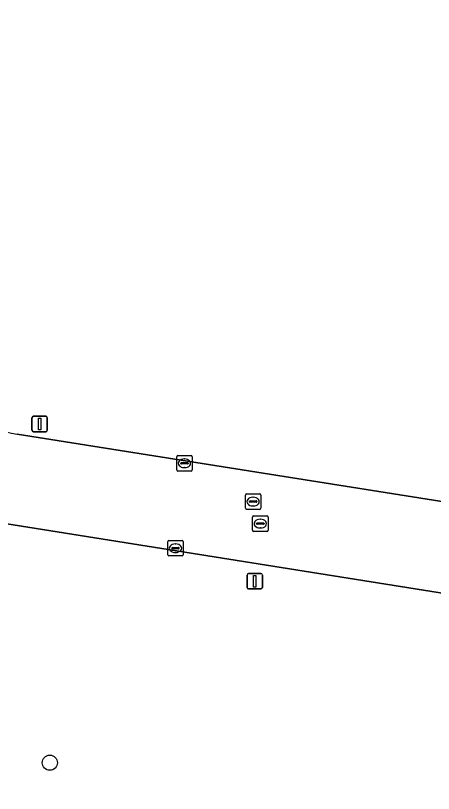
# Model space of a CAD drawing. Extents: x 154324 to 155744, y 382937 to 384188.
# Drawn here: x 155241.4 to 155268.4, y 383378 to 383428.4 of the extents above; entities that cross this region are included whole.
import ezdxf

# ---------------------------------------------------------------- set-up
doc = ezdxf.new("R2010")
doc.units = 0
for name, color, linetype in [('IMGEO_Boom', 7, 'Continuous'), ('IMGEO_Groenvoorziening', 7, 'Continuous'), ('IMGEO_Kolk', 7, 'Continuous'), ('IMGEO_Lichtmast', 7, 'Continuous'), ('IMGEO_Rijbaan_lokaal_gesloten', 7, 'Continuous'), ('IMGEO_Rioolput', 7, 'Continuous')]:
    doc.layers.add(name, color=color, linetype=linetype)

msp = doc.modelspace()

# ---------------------------------------------------------------- linework, layer by layer
at = {"layer": 'IMGEO_Boom'}
msp.add_circle((155243.57, 383380.008), 0.489, dxfattribs=at)
at = {"layer": 'IMGEO_Groenvoorziening'}
for points in [[(155241.462, 383401.286), (155286.115, 383394.2), (155322.727, 383388.39), (155323.037, 383390.342), (155326.654, 383413.134), (155328.096, 383422.22), (155333.894, 383463.145)], [(155358.814, 383365.632), (155360.106, 383374.508), (155360.327, 383375.705), (155360.426, 383376.464), (155295.925, 383386.713), (155295.512, 383384.113), (155295.052, 383381.177), (155292.112, 383381.637), (155292.571, 383384.573), (155292.985, 383387.18), (155280.782, 383389.119), (155238.742, 383395.799)]]:
    msp.add_lwpolyline(points, dxfattribs=at)
msp.add_arc((155244.218, 383417.387), 16.335, 249.5942, 260.2884, dxfattribs=at)
at = {"layer": 'IMGEO_Kolk'}
for p, q in [((155251.787, 383398.973), (155251.787, 383399.825)), ((155251.862, 383399.899), (155252.714, 383399.899)), ((155252.788, 383399.825), (155252.788, 383398.973)), ((155252.046, 383399.393), (155252.046, 383399.405)), ((155252.484, 383399.356), (155252.086, 383399.356)), ((155252.089, 383399.442), (155252.487, 383399.442)), ((155252.275, 383399.679), (155252.3, 383399.679)), ((155252.53, 383399.405), (155252.53, 383399.393)), ((155252.714, 383398.899), (155251.862, 383398.899)), ((155252.298, 383399.119), (155252.273, 383399.119)), ((155251.206, 383393.472), (155251.206, 383394.324)), ((155251.281, 383394.398), (155252.133, 383394.398)), ((155252.207, 383394.324), (155252.207, 383393.472)), ((155251.465, 383393.892), (155251.465, 383393.904)), ((155251.903, 383393.855), (155251.505, 383393.855)), ((155251.508, 383393.941), (155251.906, 383393.941)), ((155251.694, 383394.178), (155251.719, 383394.178)), ((155251.949, 383393.904), (155251.949, 383393.892)), ((155252.133, 383393.398), (155251.281, 383393.398)), ((155251.717, 383393.618), (155251.692, 383393.618))]:
    msp.add_line(p, q, dxfattribs=at)
for points in [[(155251.787, 383398.973), (155251.787, 383399.825)], [(155251.862, 383399.899), (155252.714, 383399.899)], [(155252.788, 383399.825), (155252.788, 383398.973)], [(155252.714, 383398.899), (155251.862, 383398.899)], [(155251.206, 383393.472), (155251.206, 383394.324)], [(155251.281, 383394.398), (155252.133, 383394.398)], [(155252.207, 383394.324), (155252.207, 383393.472)], [(155252.133, 383393.398), (155251.281, 383393.398)]]:
    msp.add_lwpolyline(points, dxfattribs=at)
for centre, radius, start, end in [((155251.864, 383399.823), 0.0765, 91.552, 178.448), ((155251.864, 383399.823), 0.0765, 91.552, 178.448), ((155252.712, 383399.823), 0.0765, 1.552, 88.448), ((155252.712, 383399.823), 0.0765, 1.552, 88.448), ((155252.086, 383399.402), 0.0403, 85.8775, 175.7526), ((155252.083, 383399.392), 0.0366, 178.938, 274.7102), ((155252.487, 383399.399), 0.043, 264.8664, 352.4533), ((155252.491, 383399.404), 0.0386, 1.7309, 96.639), ((155251.864, 383398.975), 0.0765, 181.552, 268.448), ((155251.864, 383398.975), 0.0765, 181.552, 268.448), ((155252.712, 383398.975), 0.0765, 271.552, 358.448), ((155252.712, 383398.975), 0.0765, 271.552, 358.448), ((155251.283, 383394.322), 0.0765, 91.552, 178.448), ((155251.283, 383394.322), 0.0765, 91.552, 178.448), ((155252.131, 383394.322), 0.0765, 1.552, 88.448), ((155252.131, 383394.322), 0.0765, 1.552, 88.448), ((155251.505, 383393.901), 0.0403, 85.8775, 175.7526), ((155251.502, 383393.891), 0.0366, 178.938, 274.7102), ((155251.906, 383393.898), 0.043, 264.8664, 352.4533), ((155251.91, 383393.903), 0.0386, 1.7309, 96.639), ((155251.283, 383393.474), 0.0765, 181.552, 268.448), ((155251.283, 383393.474), 0.0765, 181.552, 268.448), ((155252.131, 383393.474), 0.0765, 271.552, 358.448), ((155252.131, 383393.474), 0.0765, 271.552, 358.448)]:
    msp.add_arc(centre, radius, start, end, dxfattribs=at)
for centre, major_axis, ratio, start_param, end_param in [((155252.274, 383399.399), (-0.387, 0.002), 0.722429, 4.712389, 7.853982), ((155252.299, 383399.399), (-0.39, 0.002), 0.717154, 1.570796, 4.712389), ((155251.693, 383393.898), (-0.387, 0.002), 0.722429, 4.712389, 7.853982), ((155251.718, 383393.898), (-0.39, 0.002), 0.717154, 1.570796, 4.712389)]:
    msp.add_ellipse(centre, major_axis=major_axis, ratio=ratio, start_param=start_param, end_param=end_param, dxfattribs=at)
at = {"layer": 'IMGEO_Lichtmast'}
for p, q in [((155242.411, 383401.545), (155242.411, 383402.345)), ((155242.411, 383402.345), (155242.411, 383401.545)), ((155242.511, 383402.445), (155243.301, 383402.445)), ((155243.301, 383402.445), (155242.511, 383402.445)), ((155243.401, 383402.345), (155243.401, 383401.545)), ((155243.401, 383401.545), (155243.401, 383402.345)), ((155243.301, 383401.445), (155242.511, 383401.445)), ((155242.511, 383401.445), (155243.301, 383401.445)), ((155256.445, 383392.261), (155257.235, 383392.261)), ((155257.235, 383392.261), (155256.445, 383392.261)), ((155256.345, 383391.361), (155256.345, 383392.161)), ((155256.345, 383392.161), (155256.345, 383391.361)), ((155257.335, 383392.161), (155257.335, 383391.361)), ((155257.335, 383391.361), (155257.335, 383392.161)), ((155257.235, 383391.261), (155256.445, 383391.261)), ((155256.445, 383391.261), (155257.235, 383391.261))]:
    msp.add_line(p, q, dxfattribs=at)
for points in [[(155242.831, 383402.32), (155242.981, 383402.32), (155242.981, 383401.57), (155242.831, 383401.57), (155242.831, 383402.32)], [(155256.765, 383392.136), (155256.915, 383392.136), (155256.915, 383391.386), (155256.765, 383391.386), (155256.765, 383392.136)]]:
    msp.add_lwpolyline(points, dxfattribs=at)
for centre, start, end in [((155242.511, 383402.345), 90, 180), ((155242.511, 383402.345), 90, 180), ((155243.301, 383402.345), 0, 90), ((155243.301, 383402.345), 360, 90), ((155242.511, 383401.545), 180, 270), ((155242.511, 383401.545), 180, 270), ((155243.301, 383401.545), 270, 0), ((155243.301, 383401.545), 270, 0), ((155256.445, 383392.161), 90, 180), ((155256.445, 383392.161), 90, 180), ((155257.235, 383392.161), 0, 90), ((155257.235, 383392.161), 360, 90), ((155256.445, 383391.361), 180, 270), ((155256.445, 383391.361), 180, 270), ((155257.235, 383391.361), 270, 0), ((155257.235, 383391.361), 270, 0)]:
    msp.add_arc(centre, 0.1, start, end, dxfattribs=at)
at = {"layer": 'IMGEO_Rijbaan_lokaal_gesloten'}
for points in [[(155322.727, 383388.39), (155286.115, 383394.2), (155241.462, 383401.286)], [(155238.742, 383395.799), (155280.782, 383389.119), (155292.985, 383387.18), (155295.925, 383386.713), (155360.426, 383376.464), (155366.366, 383375.502), (155368.377, 383375.447), (155369.374, 383375.593), (155371.331, 383376.087), (155374.899, 383377.537), (155376.703, 383378.478), (155378.429, 383379.542)]]:
    msp.add_lwpolyline(points, dxfattribs=at)
msp.add_arc((155244.218, 383417.387), 16.335, 249.5942, 260.2884, dxfattribs=at)
at = {"layer": 'IMGEO_Rioolput'}
for p, q in [((155256.231, 383396.491), (155256.231, 383397.343)), ((155256.306, 383397.417), (155257.158, 383397.417)), ((155257.232, 383397.343), (155257.232, 383396.491)), ((155256.49, 383396.911), (155256.49, 383396.923)), ((155256.928, 383396.874), (155256.53, 383396.874)), ((155256.533, 383396.96), (155256.931, 383396.96)), ((155256.719, 383397.197), (155256.744, 383397.197)), ((155256.974, 383396.923), (155256.974, 383396.911)), ((155257.158, 383396.417), (155256.306, 383396.417)), ((155256.742, 383396.637), (155256.717, 383396.637)), ((155256.7, 383395.066), (155256.7, 383395.918)), ((155256.775, 383395.992), (155257.627, 383395.992)), ((155257.188, 383395.772), (155257.213, 383395.772)), ((155257.701, 383395.918), (155257.701, 383395.066)), ((155256.959, 383395.486), (155256.959, 383395.498)), ((155257.397, 383395.449), (155256.999, 383395.449)), ((155257.002, 383395.535), (155257.4, 383395.535)), ((155257.443, 383395.498), (155257.443, 383395.486)), ((155257.627, 383394.992), (155256.775, 383394.992)), ((155257.211, 383395.212), (155257.186, 383395.212))]:
    msp.add_line(p, q, dxfattribs=at)
for points in [[(155256.231, 383396.491), (155256.231, 383397.343)], [(155256.306, 383397.417), (155257.158, 383397.417)], [(155257.232, 383397.343), (155257.232, 383396.491)], [(155257.158, 383396.417), (155256.306, 383396.417)], [(155256.7, 383395.066), (155256.7, 383395.918)], [(155256.775, 383395.992), (155257.627, 383395.992)], [(155257.701, 383395.918), (155257.701, 383395.066)], [(155257.627, 383394.992), (155256.775, 383394.992)]]:
    msp.add_lwpolyline(points, dxfattribs=at)
for centre, radius, start, end in [((155256.308, 383397.341), 0.0765, 91.552, 178.448), ((155256.308, 383397.341), 0.0765, 91.552, 178.448), ((155257.156, 383397.341), 0.0765, 1.552, 88.448), ((155257.156, 383397.341), 0.0765, 1.552, 88.448), ((155256.53, 383396.92), 0.0403, 85.8775, 175.7526), ((155256.527, 383396.91), 0.0366, 178.938, 274.7102), ((155256.931, 383396.917), 0.043, 264.8664, 352.4533), ((155256.935, 383396.922), 0.0386, 1.7309, 96.639), ((155256.308, 383396.493), 0.0765, 181.552, 268.448), ((155256.308, 383396.493), 0.0765, 181.552, 268.448), ((155257.156, 383396.493), 0.0765, 271.552, 358.448), ((155257.156, 383396.493), 0.0765, 271.552, 358.448), ((155256.777, 383395.916), 0.0765, 91.552, 178.448), ((155256.777, 383395.916), 0.0765, 91.552, 178.448), ((155257.625, 383395.916), 0.0765, 1.552, 88.448), ((155257.625, 383395.916), 0.0765, 1.552, 88.448), ((155256.999, 383395.495), 0.0403, 85.8775, 175.7526), ((155256.996, 383395.485), 0.0366, 178.938, 274.7102), ((155257.4, 383395.492), 0.043, 264.8664, 352.4533), ((155257.404, 383395.497), 0.0386, 1.7309, 96.639), ((155256.777, 383395.068), 0.0765, 181.552, 268.448), ((155256.777, 383395.068), 0.0765, 181.552, 268.448), ((155257.625, 383395.068), 0.0765, 271.552, 358.448), ((155257.625, 383395.068), 0.0765, 271.552, 358.448)]:
    msp.add_arc(centre, radius, start, end, dxfattribs=at)
for centre, major_axis, ratio, start_param, end_param in [((155256.718, 383396.917), (-0.387, 0.002), 0.722429, 4.712389, 7.853982), ((155256.743, 383396.917), (-0.39, 0.002), 0.717154, 1.570796, 4.712389), ((155257.187, 383395.492), (-0.387, 0.002), 0.722429, 4.712389, 7.853982), ((155257.212, 383395.492), (-0.39, 0.002), 0.717154, 1.570796, 4.712389)]:
    msp.add_ellipse(centre, major_axis=major_axis, ratio=ratio, start_param=start_param, end_param=end_param, dxfattribs=at)

doc.saveas('drawing.dxf')
